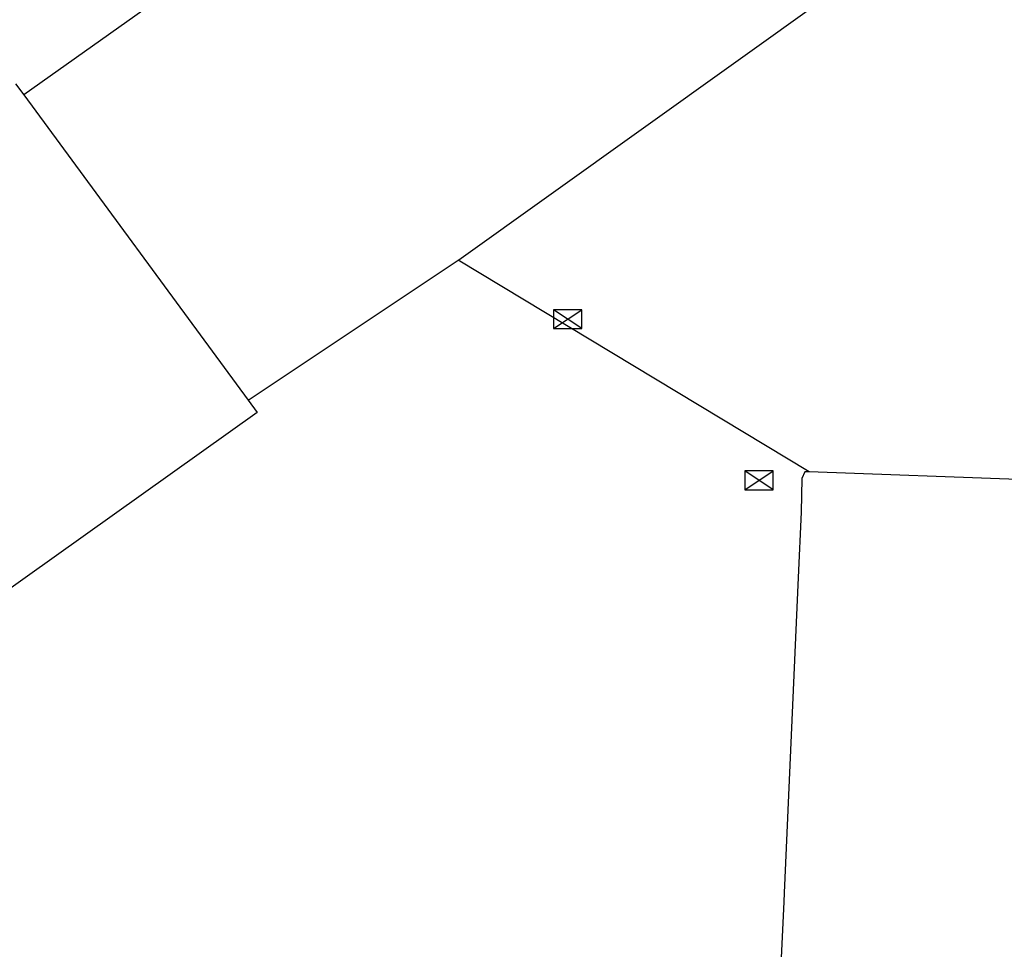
# Model space of a CAD drawing. Header units: metres. Extents: x 102000 to 105000, y 414600 to 420766.
# Tile 291 of 298: x 104737 to 104753, y 420683 to 420698. Entities that reach past the tile are written whole.
import ezdxf

# ---------------------------------------------------------------- set-up
doc = ezdxf.new("R2010")
doc.units = ezdxf.units.M
doc.layers.get('0').update_dxf_attribs({"color": 8})

msp = doc.modelspace()

# ---------------------------------------------------------------- linework, layer by layer
for p, q in [((104744.139, 420694.277), (104755.621, 420702.487)), ((104741.324, 420699.786), (104737.249, 420696.89)), ((104737.121, 420697.064), (104737.249, 420696.89)), ((104737.249, 420696.89), (104740.805, 420692.053)), ((104740.805, 420692.053), (104744.13, 420694.271)), ((104744.13, 420694.271), (104744.139, 420694.277)), ((104749.689, 420690.918), (104744.13, 420694.271)), ((104745.642, 420693.187), (104746.092, 420693.487)), ((104746.092, 420693.187), (104745.642, 420693.487)), ((104746.092, 420693.487), (104745.642, 420693.487)), ((104745.642, 420693.487), (104745.642, 420693.187)), ((104746.092, 420693.187), (104746.092, 420693.487)), ((104745.642, 420693.187), (104746.092, 420693.187)), ((104740.805, 420692.053), (104740.948, 420691.858)), ((104740.948, 420691.858), (104736.844, 420688.939)), ((104748.672, 420690.633), (104749.122, 420690.933)), ((104749.122, 420690.633), (104748.672, 420690.933)), ((104749.122, 420690.933), (104748.672, 420690.933)), ((104748.672, 420690.933), (104748.672, 420690.633)), ((104749.122, 420690.633), (104749.122, 420690.933)), ((104749.624, 420690.92), (104749.577, 420690.81)), ((104749.689, 420690.918), (104749.624, 420690.92)), ((104755.075, 420690.721), (104749.689, 420690.918)), ((104749.577, 420690.81), (104749.563, 420690.276)), ((104748.672, 420690.633), (104749.122, 420690.633)), ((104749.563, 420690.276), (104749.517, 420689.242)), ((104749.517, 420689.242), (104749.406, 420686.745)), ((104749.406, 420686.745), (104749.295, 420684.247)), ((104749.295, 420684.247), (104749.289, 420684.102)), ((104749.289, 420684.102), (104749.18, 420681.75))]:
    msp.add_line(p, q)

doc.saveas('drawing.dxf')
